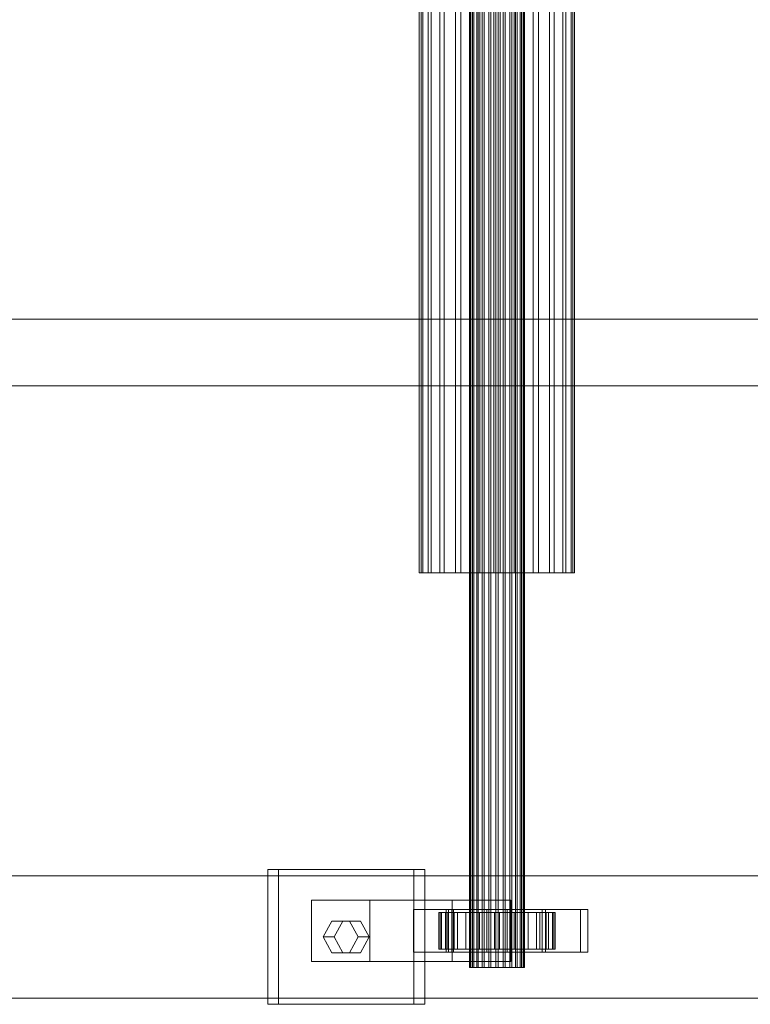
# Model space of a CAD drawing. Header units: millimetres. Extents: x -4395 to 65662, y -65530 to 6847.
# Tile 619 of 656: x 17871 to 18109, y -18452 to -18130. Entities that reach past the tile are written whole.
import ezdxf

# ---------------------------------------------------------------- set-up
doc = ezdxf.new("R2010")
doc.units = ezdxf.units.MM
doc.layers.add('superior_C02', color=7, linetype='Continuous', lineweight=0)

msp = doc.modelspace()

# ---------------------------------------------------------------- linework, layer by layer
at = {"layer": 'superior_C02'}
for p, q in [((18017.509, -18440), (18017.509, -17560)), ((18017.72, -18440), (18017.72, -17560)), ((18017.911, -18440), (18017.911, -17560)), ((18018.53, -18440), (18018.53, -17560)), ((18018.898, -18440), (18018.898, -17560)), ((18019.883, -18440), (18019.883, -17560)), ((18020.403, -18440), (18020.403, -17560)), ((18021.687, -18440), (18021.687, -17560)), ((18022.324, -18440), (18022.324, -17560)), ((18023.819, -18440), (18023.819, -17560)), ((18024.529, -18440), (18024.529, -17560)), ((18026.134, -18440), (18026.134, -17560)), ((18026.869, -18440), (18026.869, -17560)), ((18028.474, -18440), (18028.474, -17560)), ((18029.184, -18440), (18029.184, -17560)), ((18030.68, -18440), (18030.68, -17560)), ((18031.316, -18440), (18031.316, -17560)), ((18032.6, -18440), (18032.6, -17560)), ((18033.12, -18440), (18033.12, -17560)), ((18034.106, -18440), (18034.106, -17560)), ((18034.473, -18440), (18034.473, -17560)), ((18035.093, -17560), (18035.093, -18440)), ((18035.283, -18440), (18035.283, -17560)), ((18035.494, -18440), (18035.494, -17560)), ((18001.123, -18311.15), (18001.123, -17688.85)), ((18001.719, -18311.15), (18001.719, -17688.85)), ((18002.256, -18311.15), (18002.256, -17688.85)), ((18004.004, -18311.15), (18004.004, -17688.85)), ((18005.042, -18311.15), (18005.042, -17688.85)), ((18007.823, -18311.15), (18007.823, -17688.85)), ((18009.29, -18311.15), (18009.29, -17688.85)), ((18012.914, -18311.15), (18012.914, -17688.85)), ((18014.711, -18311.15), (18014.711, -17688.85)), ((18018.931, -18311.15), (18018.931, -17688.85)), ((18020.935, -18311.15), (18020.935, -17688.85)), ((18025.464, -18311.15), (18025.464, -17688.85)), ((18027.539, -18311.15), (18027.539, -17688.85)), ((18032.068, -18311.15), (18032.068, -17688.85)), ((18034.072, -18311.15), (18034.072, -17688.85)), ((18038.293, -18311.15), (18038.293, -17688.85)), ((18040.089, -18311.15), (18040.089, -17688.85)), ((18043.714, -18311.15), (18043.714, -17688.85)), ((18045.181, -18311.15), (18045.181, -17688.85)), ((18047.962, -18311.15), (18047.962, -17688.85)), ((18048.999, -18311.15), (18048.999, -17688.85)), ((18050.747, -17688.85), (18050.747, -18311.15)), ((18051.284, -18311.15), (18051.284, -17688.85)), ((18051.88, -18311.15), (18051.88, -17688.85)), ((18224.729, -18228.298), (17288.772, -18228.298)), ((17290.55, -18228.298), (18226.507, -18228.298)), ((24634.01, -18250), (15575.415, -18250)), ((15576.913, -18250), (24635.508, -18250)), ((18002.256, -18311.15), (18001.123, -18311.15)), ((18001.123, -18311.15), (18001.719, -18311.15)), ((18001.719, -18311.15), (18004.004, -18311.15)), ((18005.042, -18311.15), (18002.256, -18311.15)), ((18004.004, -18311.15), (18007.823, -18311.15)), ((18009.29, -18311.15), (18005.042, -18311.15)), ((18007.823, -18311.15), (18012.914, -18311.15)), ((18014.711, -18311.15), (18009.29, -18311.15)), ((18012.914, -18311.15), (18018.931, -18311.15)), ((18020.935, -18311.15), (18014.711, -18311.15)), ((18018.931, -18311.15), (18025.464, -18311.15)), ((18027.539, -18311.15), (18020.935, -18311.15)), ((18025.464, -18311.15), (18032.068, -18311.15)), ((18034.072, -18311.15), (18027.539, -18311.15)), ((18032.068, -18311.15), (18038.293, -18311.15)), ((18040.089, -18311.15), (18034.072, -18311.15)), ((18038.293, -18311.15), (18043.714, -18311.15)), ((18045.181, -18311.15), (18040.089, -18311.15)), ((18043.714, -18311.15), (18047.962, -18311.15)), ((18048.999, -18311.15), (18045.181, -18311.15)), ((18047.962, -18311.15), (18050.747, -18311.15)), ((18051.284, -18311.15), (18048.999, -18311.15)), ((18050.747, -18311.15), (18051.88, -18311.15)), ((18051.88, -18311.15), (18051.284, -18311.15)), ((17999.329, -18408), (17951.602, -18408)), ((17951.602, -18408), (17951.602, -18452)), ((17955.178, -18408), (17951.602, -18408)), ((17955.178, -18452), (17955.178, -18408)), ((17955.178, -18408), (18002.906, -18408)), ((17999.329, -18452), (17999.329, -18408)), ((17999.329, -18408), (18002.906, -18408)), ((18002.906, -18408), (18002.906, -18452)), ((18193.828, -18410), (17048.368, -18410)), ((17060.29, -18410), (18205.75, -18410)), ((18248.967, -18410), (17103.507, -18410)), ((17118.41, -18410), (18263.87, -18410)), ((17985.011, -18418), (17965.92, -18418)), ((17965.92, -18418), (17965.92, -18438)), ((18011.889, -18418), (17965.92, -18418)), ((17985.011, -18438), (17985.011, -18418)), ((17985.011, -18418), (18030.98, -18418)), ((18011.889, -18438), (18011.889, -18418)), ((18011.889, -18418), (18030.98, -18418)), ((18030.98, -18418), (18030.98, -18438)), ((18010.697, -18421), (17999.243, -18421)), ((17999.243, -18421), (17999.243, -18435)), ((18011.761, -18421), (17999.243, -18421)), ((18053.821, -18421), (18009.912, -18421)), ((18009.912, -18421), (18009.912, -18435)), ((18012.296, -18421), (18009.912, -18421)), ((18010.697, -18435), (18010.697, -18421)), ((18010.697, -18421), (18023.215, -18421)), ((18011.761, -18435), (18011.761, -18421)), ((18011.761, -18421), (18023.215, -18421)), ((18012.296, -18435), (18012.296, -18421)), ((18012.296, -18421), (18056.206, -18421)), ((18023.215, -18421), (18023.215, -18435)), ((18041.243, -18421), (18029.788, -18421)), ((18029.788, -18421), (18029.788, -18435)), ((18042.306, -18421), (18029.788, -18421)), ((18041.243, -18435), (18041.243, -18421)), ((18041.243, -18421), (18053.761, -18421)), ((18042.306, -18435), (18042.306, -18421)), ((18042.306, -18421), (18053.761, -18421)), ((18053.761, -18421), (18053.761, -18435)), ((18053.821, -18435), (18053.821, -18421)), ((18053.821, -18421), (18056.206, -18421)), ((18056.206, -18421), (18056.206, -18435)), ((17969.738, -18430), (17972.602, -18424.804)), ((17972.602, -18424.804), (17978.329, -18424.804)), ((17976.179, -18424.804), (17972.602, -18424.804)), ((17976.179, -18424.804), (17973.315, -18430)), ((17981.906, -18424.804), (17976.179, -18424.804)), ((17978.329, -18424.804), (17981.193, -18430)), ((17981.906, -18424.804), (17978.329, -18424.804)), ((17984.769, -18430), (17981.906, -18424.804)), ((18007.964, -18422), (18007.518, -18422)), ((18007.518, -18422), (18017.509, -18422)), ((18007.518, -18434), (18007.518, -18422)), ((18007.518, -18422), (18008.365, -18422)), ((18009.673, -18422), (18007.964, -18422)), ((18007.964, -18422), (18017.72, -18422)), ((18007.964, -18434), (18007.964, -18422)), ((18008.365, -18422), (18017.911, -18422)), ((18008.365, -18434), (18008.365, -18422)), ((18008.365, -18422), (18010.449, -18422)), ((18012.529, -18422), (18009.673, -18422)), ((18009.673, -18422), (18018.53, -18422)), ((18009.673, -18434), (18009.673, -18422)), ((18010.449, -18422), (18018.898, -18422)), ((18010.449, -18434), (18010.449, -18422)), ((18010.449, -18422), (18013.627, -18422)), ((18016.338, -18422), (18012.529, -18422)), ((18012.529, -18422), (18019.883, -18422)), ((18012.529, -18434), (18012.529, -18422)), ((18013.627, -18422), (18020.403, -18422)), ((18013.627, -18434), (18013.627, -18422)), ((18013.627, -18422), (18017.682, -18422)), ((18020.839, -18422), (18016.338, -18422)), ((18016.338, -18422), (18021.687, -18422)), ((18016.338, -18434), (18016.338, -18422)), ((18017.509, -18422), (18017.72, -18422)), ((18017.509, -18422), (18017.509, -18434)), ((18017.911, -18422), (18017.509, -18422)), ((18017.682, -18422), (18022.324, -18422)), ((18017.682, -18434), (18017.682, -18422)), ((18017.682, -18422), (18022.338, -18422)), ((18017.72, -18422), (18018.53, -18422)), ((18017.72, -18422), (18017.72, -18434)), ((18017.911, -18422), (18017.911, -18434)), ((18018.898, -18422), (18017.911, -18422)), ((18018.53, -18422), (18019.883, -18422)), ((18018.53, -18422), (18018.53, -18434)), ((18018.898, -18422), (18018.898, -18434)), ((18020.403, -18422), (18018.898, -18422)), ((18019.883, -18422), (18021.687, -18422)), ((18019.883, -18422), (18019.883, -18434)), ((18020.403, -18422), (18020.403, -18434)), ((18022.324, -18422), (18020.403, -18422)), ((18025.726, -18422), (18020.839, -18422)), ((18020.839, -18422), (18023.819, -18422)), ((18020.839, -18434), (18020.839, -18422)), ((18021.687, -18422), (18023.819, -18422)), ((18021.687, -18422), (18021.687, -18434)), ((18022.324, -18422), (18022.324, -18434)), ((18024.529, -18422), (18022.324, -18422)), ((18022.338, -18422), (18024.529, -18422)), ((18022.338, -18434), (18022.338, -18422)), ((18022.338, -18422), (18027.278, -18422)), ((18023.819, -18422), (18026.134, -18422)), ((18023.819, -18422), (18023.819, -18434)), ((18024.529, -18422), (18024.529, -18434)), ((18026.869, -18422), (18024.529, -18422)), ((18030.666, -18422), (18025.726, -18422)), ((18025.726, -18422), (18026.134, -18422)), ((18025.726, -18434), (18025.726, -18422)), ((18026.134, -18422), (18028.474, -18422)), ((18026.134, -18422), (18026.134, -18434)), ((18027.278, -18422), (18026.869, -18422)), ((18026.869, -18422), (18026.869, -18434)), ((18029.184, -18422), (18026.869, -18422)), ((18027.278, -18434), (18027.278, -18422)), ((18027.278, -18422), (18032.165, -18422)), ((18030.666, -18422), (18028.474, -18422)), ((18028.474, -18422), (18030.68, -18422)), ((18028.474, -18422), (18028.474, -18434)), ((18032.165, -18422), (18029.184, -18422)), ((18029.184, -18422), (18029.184, -18434)), ((18031.316, -18422), (18029.184, -18422)), ((18035.322, -18422), (18030.666, -18422)), ((18030.666, -18434), (18030.666, -18422)), ((18035.322, -18422), (18030.68, -18422)), ((18030.68, -18422), (18032.6, -18422)), ((18030.68, -18422), (18030.68, -18434)), ((18036.666, -18422), (18031.316, -18422)), ((18031.316, -18422), (18031.316, -18434)), ((18033.12, -18422), (18031.316, -18422)), ((18032.165, -18434), (18032.165, -18422)), ((18032.165, -18422), (18036.666, -18422)), ((18039.377, -18422), (18032.6, -18422)), ((18032.6, -18422), (18034.106, -18422)), ((18032.6, -18422), (18032.6, -18434)), ((18040.474, -18422), (18033.12, -18422)), ((18033.12, -18422), (18033.12, -18434)), ((18034.473, -18422), (18033.12, -18422)), ((18042.554, -18422), (18034.106, -18422)), ((18034.106, -18422), (18035.093, -18422)), ((18034.106, -18422), (18034.106, -18434)), ((18043.33, -18422), (18034.473, -18422)), ((18034.473, -18422), (18034.473, -18434)), ((18035.283, -18422), (18034.473, -18422)), ((18035.093, -18422), (18044.638, -18422)), ((18035.093, -18434), (18035.093, -18422)), ((18035.093, -18422), (18035.494, -18422)), ((18045.04, -18422), (18035.283, -18422)), ((18035.283, -18422), (18035.283, -18434)), ((18035.494, -18422), (18035.283, -18422)), ((18039.377, -18422), (18035.322, -18422)), ((18035.322, -18434), (18035.322, -18422)), ((18045.486, -18422), (18035.494, -18422)), ((18035.494, -18422), (18035.494, -18434)), ((18036.666, -18434), (18036.666, -18422)), ((18036.666, -18422), (18040.474, -18422)), ((18042.554, -18422), (18039.377, -18422)), ((18039.377, -18434), (18039.377, -18422)), ((18040.474, -18434), (18040.474, -18422)), ((18040.474, -18422), (18043.33, -18422)), ((18044.638, -18422), (18042.554, -18422)), ((18042.554, -18434), (18042.554, -18422)), ((18043.33, -18434), (18043.33, -18422)), ((18043.33, -18422), (18045.04, -18422)), ((18044.638, -18422), (18044.638, -18434)), ((18045.486, -18422), (18044.638, -18422)), ((18045.04, -18434), (18045.04, -18422)), ((18045.04, -18422), (18045.486, -18422)), ((18045.486, -18434), (18045.486, -18422)), ((17972.602, -18435.196), (17969.738, -18430)), ((17969.738, -18430), (17973.315, -18430)), ((17973.315, -18430), (17976.179, -18435.196)), ((17981.193, -18430), (17978.329, -18435.196)), ((17984.769, -18430), (17981.193, -18430)), ((17981.906, -18435.196), (17984.769, -18430)), ((18017.509, -18434), (18007.518, -18434)), ((18007.518, -18434), (18007.964, -18434)), ((18008.365, -18434), (18007.518, -18434)), ((18017.72, -18434), (18007.964, -18434)), ((18007.964, -18434), (18009.673, -18434)), ((18017.911, -18434), (18008.365, -18434)), ((18010.449, -18434), (18008.365, -18434)), ((18018.53, -18434), (18009.673, -18434)), ((18009.673, -18434), (18012.529, -18434)), ((18018.898, -18434), (18010.449, -18434)), ((18013.627, -18434), (18010.449, -18434)), ((18019.883, -18434), (18012.529, -18434)), ((18012.529, -18434), (18016.338, -18434)), ((18020.403, -18434), (18013.627, -18434)), ((18017.682, -18434), (18013.627, -18434)), ((18021.687, -18434), (18016.338, -18434)), ((18016.338, -18434), (18020.839, -18434)), ((18017.72, -18434), (18017.509, -18434)), ((18017.509, -18434), (18017.911, -18434)), ((18022.324, -18434), (18017.682, -18434)), ((18022.338, -18434), (18017.682, -18434)), ((18018.53, -18434), (18017.72, -18434)), ((18017.911, -18434), (18018.898, -18434)), ((18019.883, -18434), (18018.53, -18434)), ((18018.898, -18434), (18020.403, -18434)), ((18021.687, -18434), (18019.883, -18434)), ((18020.403, -18434), (18022.324, -18434)), ((18023.819, -18434), (18020.839, -18434)), ((18020.839, -18434), (18025.726, -18434)), ((18023.819, -18434), (18021.687, -18434)), ((18022.324, -18434), (18024.529, -18434)), ((18024.529, -18434), (18022.338, -18434)), ((18027.278, -18434), (18022.338, -18434)), ((18026.134, -18434), (18023.819, -18434)), ((18024.529, -18434), (18026.869, -18434)), ((18026.134, -18434), (18025.726, -18434)), ((18025.726, -18434), (18030.666, -18434)), ((18028.474, -18434), (18026.134, -18434)), ((18026.869, -18434), (18027.278, -18434)), ((18026.869, -18434), (18029.184, -18434)), ((18032.165, -18434), (18027.278, -18434)), ((18030.68, -18434), (18028.474, -18434)), ((18028.474, -18434), (18030.666, -18434)), ((18029.184, -18434), (18032.165, -18434)), ((18029.184, -18434), (18031.316, -18434)), ((18030.666, -18434), (18035.322, -18434)), ((18032.6, -18434), (18030.68, -18434)), ((18030.68, -18434), (18035.322, -18434)), ((18031.316, -18434), (18036.666, -18434)), ((18031.316, -18434), (18033.12, -18434)), ((18036.666, -18434), (18032.165, -18434)), ((18034.106, -18434), (18032.6, -18434)), ((18032.6, -18434), (18039.377, -18434)), ((18033.12, -18434), (18040.474, -18434)), ((18033.12, -18434), (18034.473, -18434)), ((18035.093, -18434), (18034.106, -18434)), ((18034.106, -18434), (18042.554, -18434)), ((18034.473, -18434), (18043.33, -18434)), ((18034.473, -18434), (18035.283, -18434)), ((18044.638, -18434), (18035.093, -18434)), ((18035.494, -18434), (18035.093, -18434)), ((18035.283, -18434), (18045.04, -18434)), ((18035.283, -18434), (18035.494, -18434)), ((18035.322, -18434), (18039.377, -18434)), ((18035.494, -18434), (18045.486, -18434)), ((18040.474, -18434), (18036.666, -18434)), ((18039.377, -18434), (18042.554, -18434)), ((18043.33, -18434), (18040.474, -18434)), ((18042.554, -18434), (18044.638, -18434)), ((18045.04, -18434), (18043.33, -18434)), ((18044.638, -18434), (18045.486, -18434)), ((18045.486, -18434), (18045.04, -18434)), ((17965.92, -18438), (17985.011, -18438)), ((17965.92, -18438), (18011.889, -18438)), ((17978.329, -18435.196), (17972.602, -18435.196)), ((17976.179, -18435.196), (17972.602, -18435.196)), ((17976.179, -18435.196), (17981.906, -18435.196)), ((17981.906, -18435.196), (17978.329, -18435.196)), ((18030.98, -18438), (17985.011, -18438)), ((17999.243, -18435), (18010.697, -18435)), ((17999.243, -18435), (18011.761, -18435)), ((18009.912, -18435), (18053.821, -18435)), ((18009.912, -18435), (18012.296, -18435)), ((18023.215, -18435), (18010.697, -18435)), ((18023.215, -18435), (18011.761, -18435)), ((18030.98, -18438), (18011.889, -18438)), ((18056.206, -18435), (18012.296, -18435)), ((18029.788, -18435), (18041.243, -18435)), ((18029.788, -18435), (18042.306, -18435)), ((18053.761, -18435), (18041.243, -18435)), ((18053.761, -18435), (18042.306, -18435)), ((18056.206, -18435), (18053.821, -18435)), ((18017.911, -18440), (18017.509, -18440)), ((18017.509, -18440), (18017.72, -18440)), ((18017.72, -18440), (18018.53, -18440)), ((18018.898, -18440), (18017.911, -18440)), ((18018.53, -18440), (18019.883, -18440)), ((18020.403, -18440), (18018.898, -18440)), ((18019.883, -18440), (18021.687, -18440)), ((18022.324, -18440), (18020.403, -18440)), ((18021.687, -18440), (18023.819, -18440)), ((18024.529, -18440), (18022.324, -18440)), ((18023.819, -18440), (18026.134, -18440)), ((18026.869, -18440), (18024.529, -18440)), ((18026.134, -18440), (18028.474, -18440)), ((18029.184, -18440), (18026.869, -18440)), ((18028.474, -18440), (18030.68, -18440)), ((18031.316, -18440), (18029.184, -18440)), ((18030.68, -18440), (18032.6, -18440)), ((18033.12, -18440), (18031.316, -18440)), ((18032.6, -18440), (18034.106, -18440)), ((18034.473, -18440), (18033.12, -18440)), ((18034.106, -18440), (18035.093, -18440)), ((18035.283, -18440), (18034.473, -18440)), ((18035.093, -18440), (18035.494, -18440)), ((18035.494, -18440), (18035.283, -18440)), ((17048.368, -18450), (18193.828, -18450)), ((17060.29, -18450), (18205.75, -18450)), ((17103.507, -18450), (18248.967, -18450)), ((17118.41, -18450), (18263.87, -18450)), ((17951.602, -18452), (17999.329, -18452)), ((17951.602, -18452), (17955.178, -18452)), ((18002.906, -18452), (17955.178, -18452)), ((18002.906, -18452), (17999.329, -18452))]:
    msp.add_line(p, q, dxfattribs=at)

doc.saveas('drawing.dxf')
